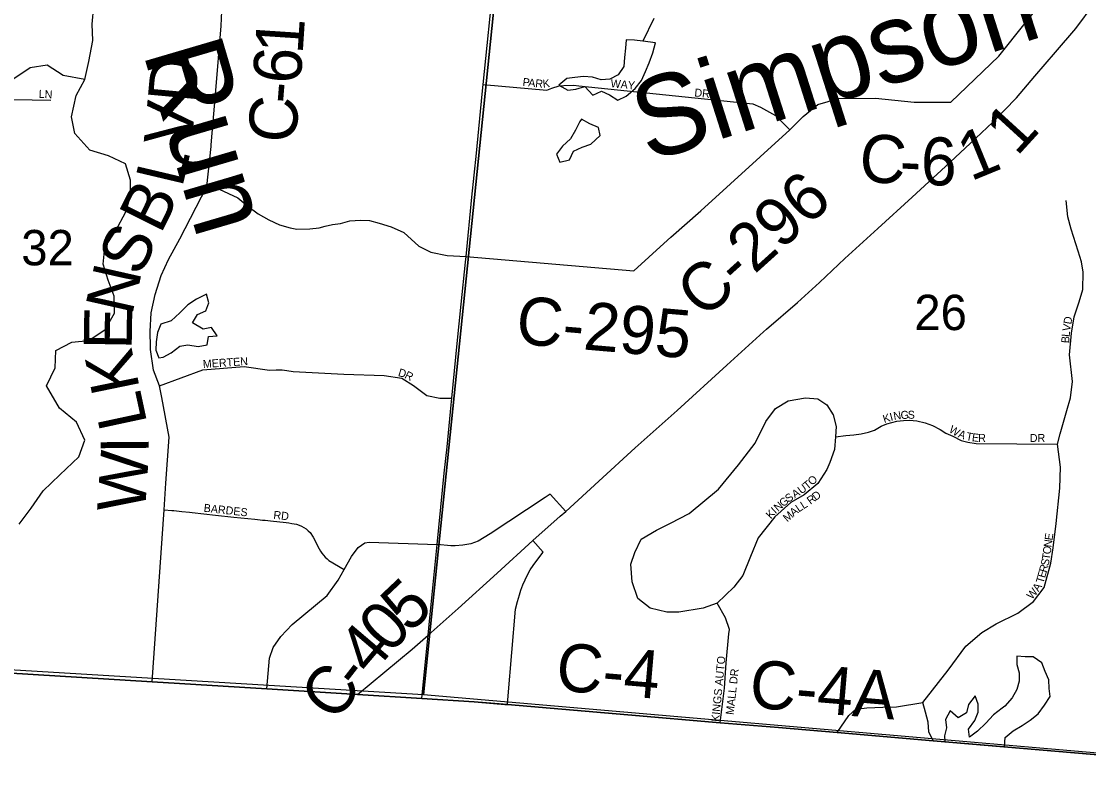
# Model space of a CAD drawing. Extents: x 1310247 to 1664935, y 284496 to 704931.
# Drawn here: x 1452162 to 1458833, y 475529 to 480206 of the extents above; entities that cross this region are included whole.
import ezdxf

# ---------------------------------------------------------------- set-up
doc = ezdxf.new("R2010")
doc.units = 0
for name, color, linetype in [('GM_P_State_Location', 7, 'Continuous'), ('GM_X_Adjacent_County_Text', 7, 'Continuous'), ('GM_X_County', 7, 'Continuous'), ('GM_X_County_Road_Text', 7, 'Continuous'), ('GM_X_Minor_Lake_Text', 7, 'Continuous'), ('GM_X_Minor_River', 7, 'Continuous'), ('GM_X_Minor_River_Text', 7, 'Continuous'), ('GM_X_State_Location', 7, 'Continuous'), ('GM_X_State_Shield', 7, 'Continuous'), ('GM_X_Township', 7, 'Continuous'), ('GM_X_Township_Road', 7, 'Continuous'), ('GM_X_US_Location', 7, 'Continuous'), ('GM_X_US_Route', 7, 'Continuous')]:
    doc.layers.add(name, color=color, linetype=linetype)

msp = doc.modelspace()

# ---------------------------------------------------------------- linework, layer by layer
at = {"layer": 'GM_X_Adjacent_County_Text'}
msp.add_lwpolyline([(1451795.2, 476151.8), (1452980.3, 476078.1), (1453697.3, 476034.1), (1454263.8, 475998.6), (1454665.2, 475973.5), (1454992.2, 475953), (1455200.8, 475935.3), (1455952, 475871.6), (1456529.8, 475822.6), (1456893.7, 475791.8), (1457260.5, 475760.7), (1457861.8, 475709.7), (1459749.7, 475549.6)], dxfattribs=at)
at = {"layer": 'GM_X_County'}
for points in [[(1455235.5, 481463.8), (1454675.8, 475995.7), (1449464.2, 476312.3), (1449969.8, 481647.7)], [(1455235.5, 481463.8), (1460590.1, 480930.2), (1460069.6, 475529), (1454675.8, 475995.7)]]:
    msp.add_lwpolyline(points, close=True, dxfattribs=at)
at = {"layer": 'GM_X_County_Road_Text'}
for points in [[(1454713.6, 476457.2), (1454761.4, 476935.6), (1454804.8, 477382.3), (1454822.6, 477547.1), (1454848.9, 477809.4), (1454853, 477851.8), (1454885.7, 478192.2), (1454911.9, 478438.9), (1454938.1, 478701.1), (1454941.6, 478737.5), (1454977.6, 479107.4), (1455006.3, 479383.1), (1455043, 479750.3), (1455049.2, 479812.4), (1455116.4, 480484.6), (1455136.6, 480686.4), (1455175.3, 481073.1)], [(1456965.2, 479527.6), (1457048.6, 479611), (1457139.5, 479687.5), (1457268.4, 479723.1), (1457501.5, 479726.8), (1457742, 479700.9), (1457971.4, 479700.9), (1458271.1, 479989.5), (1458600.4, 480404)], [(1453375.4, 479748.5), (1453411.9, 480178), (1453414.5, 480270.9)], [(1453348.8, 479435.2), (1453375.4, 479748.5)], [(1456177.2, 478816.8), (1456221.4, 478857), (1456408.5, 479022.7), (1456965.2, 479527.6)], [(1453322, 479174.6), (1453347.8, 479423.8), (1453348.8, 479435.2)], [(1452969.4, 478170.5), (1452967.9, 478268.6), (1452973, 478383.8), (1452998.8, 478498.9), (1453036.7, 478617.5), (1453081.3, 478717.7), (1453153.6, 478846.2), (1453322, 479174.6)], [(1453322, 479174.6), (1453399.4, 479157.4), (1453514.8, 479102.9), (1453578.2, 479050.8), (1453641.8, 479002.7), (1453708.8, 478964.8), (1453775.9, 478933.9), (1453842.9, 478915), (1453884.2, 478908.1), (1453965, 478909.8), (1454023.4, 478916.7), (1454061.3, 478925.3), (1454106.5, 478935.9), (1454157.4, 478942.3), (1454214.7, 478959.8), (1454281.5, 478964.5), (1454338.8, 478961.4), (1454399.2, 478945.5), (1454474, 478921.6), (1454551.9, 478886.6), (1454646.6, 478800.1), (1454722.1, 478763.2), (1454824.3, 478743.6), (1454941.6, 478737.5)], [(1455990.2, 478646.7), (1456177.2, 478816.8)], [(1454941.6, 478737.5), (1455990.2, 478646.7)], [(1453039.9, 477855.6), (1453026.3, 477928.2), (1452988.5, 478026.2), (1452969.6, 478155.1), (1452969.4, 478170.5)], [(1453066.3, 477319.5), (1453086, 477607.7), (1453039.9, 477855.6)], [(1452980.3, 476078.1), (1453055, 477153.9), (1453066.3, 477319.5)], [(1453697.3, 476034.1), (1453714, 476225.5), (1453735.4, 476291.8), (1453784.3, 476362.1), (1453854.5, 476436.3), (1454073.2, 476617.9), (1454142, 476714.1), (1454180.3, 476779.3), (1454225.4, 476861.9), (1454268.4, 476916.6), (1454309.4, 476947.8), (1454336.7, 476951.8), (1454761.4, 476935.6)], [(1454665.1, 475973.5), (1454696.7, 476288.2), (1454704.9, 476370.2), (1454713.6, 476457.2)], [(1449437.5, 476298.2), (1451795.2, 476151.8), (1452980.3, 476078.1), (1453697.3, 476034.1)], [(1453697.3, 476034.1), (1454263.8, 475998.6), (1454665.1, 475973.5), (1454992.2, 475953), (1455183.8, 475936.7)], [(1455183.8, 475936.7), (1455200.8, 475935.3), (1455951.9, 475871.6), (1456529.8, 475822.6), (1456531, 475822.5)], [(1456531, 475822.5), (1456893.7, 475791.8)], [(1456893.7, 475791.8), (1457260.5, 475760.7), (1457861.8, 475709.7)]]:
    msp.add_lwpolyline(points, dxfattribs=at)
at = {"layer": 'GM_X_Minor_River'}
msp.add_line((1457933.2, 475704.9), (1458305.9, 475673.3), dxfattribs=at)
for points in [[(1456126.4, 480072.4), (1456045.6, 480081.8), (1455993.4, 480087.8), (1455943.3, 480089.8), (1455937.3, 480039.7), (1455931.3, 479979.6), (1455927.3, 479923.5), (1455893.2, 479871.4), (1455841.1, 479845.3), (1455786.9, 479841.3), (1455732.8, 479857.4), (1455676.6, 479861.4), (1455622.5, 479855.4), (1455572.4, 479849.3), (1455522.2, 479807.3), (1455578.4, 479777.2), (1455628.5, 479783.2), (1455684.7, 479799.2), (1455733.3, 479744.8)], [(1455733.3, 479744.8), (1455788.9, 479769.2), (1455839.1, 479747.1), (1455889.2, 479713.1), (1455943.3, 479739.1), (1455999.5, 479787.2), (1456037.6, 479837.3), (1456063.6, 479893.4), (1456085.7, 479947.5), (1456109.7, 480009.7), (1456126.4, 480072.4)], [(1455663.8, 479594.2), (1455652.6, 479580.8), (1455626.5, 479526.7), (1455594.5, 479472.6), (1455544.3, 479426.5), (1455506.2, 479376.4), (1455528.3, 479326.3), (1455588.5, 479340.3), (1455612.5, 479394.4), (1455666.6, 479420.5), (1455720.8, 479438.5), (1455778.9, 479492.6), (1455768.9, 479542.7), (1455714.6, 479566.8)], [(1455714.6, 479566.8), (1455714.8, 479566.8), (1455663.8, 479594.2)], [(1453098.1, 478133.8), (1453152.2, 478175.9), (1453202.4, 478183.9), (1453268.5, 478173.9), (1453324.7, 478183.9), (1453332.7, 478236), (1453386.8, 478240), (1453350.7, 478292.2), (1453298.6, 478282.1), (1453232.4, 478322.2), (1453262.5, 478374.3), (1453314.6, 478396.4), (1453334.7, 478446.5), (1453318.6, 478500.6), (1453256.5, 478470.5), (1453202.3, 478434.4), (1453152.2, 478384.3), (1453098.1, 478334.2), (1453033.9, 478314.2), (1453013.9, 478262.1), (1453005.8, 478204), (1453003.8, 478151.9), (1453022.6, 478103.2)], [(1453022.6, 478103.2), (1453048, 478107.8), (1453098.1, 478133.8)], [(1458305.9, 475673.3), (1458310.6, 475729.1), (1458361.5, 475772.3), (1458416.3, 475805.4), (1458467.1, 475838.6), (1458518, 475877.8), (1458557.1, 475931.3), (1458592.3, 475986.9), (1458585.1, 476037.3), (1458584.1, 476089.5), (1458560.9, 476142.2), (1458539.8, 476196.8), (1458486.3, 476234), (1458436.1, 476234.9), (1458384, 476237.9), (1458383.1, 476185.7), (1458398.2, 476135.2), (1458399.3, 476082.9), (1458384.3, 476031), (1458355.2, 475977.3), (1458308.1, 475926), (1458291.8, 475914.2)], [(1458291.8, 475914.2), (1458238.9, 475871), (1458189.8, 475819.7), (1458138.7, 475770.5), (1458087.8, 475731.2), (1458082.7, 475781.5), (1458121.8, 475837.1), (1458142.8, 475888.9), (1458141.7, 475939.1), (1458122.6, 475989.7), (1458081.5, 475936.2), (1458068.5, 475884.3), (1458017.7, 475853.1), (1457966.3, 475896.2), (1457937.3, 475842.5), (1457944.3, 475790.2), (1457931.9, 475740.3), (1457933.2, 475704.9)]]:
    msp.add_lwpolyline(points, dxfattribs=at)
at = {"layer": 'GM_X_Minor_River_Text'}
for points in [[(1452149.6, 477062.7), (1452223.9, 477163), (1452298.1, 477271.2), (1452402.4, 477371.4), (1452520.8, 477483.7), (1452558.9, 477588), (1452506.7, 477700.2), (1452400.4, 477788.4), (1452320.1, 477928.8), (1452374.3, 478041), (1452378.3, 478149.3), (1452478.6, 478201.4), (1452584.9, 478211.4), (1452687.2, 478279.6), (1452745.4, 478381.8), (1452743.4, 478488.1), (1452705.3, 478588.3), (1452673.2, 478688.5), (1452685.2, 478792.8), (1452753.4, 478899), (1452813.6, 479011.3), (1452843.7, 479113.5), (1452843.7, 479213.8), (1452813.6, 479316), (1452707.2, 479366.1), (1452590.8, 479400.2), (1452496.5, 479504.5), (1452476.4, 479608.7), (1452504.5, 479743), (1452558.7, 479843.3), (1452584.8, 479955.5), (1452608.8, 480085.8), (1452604.8, 480188.1), (1452614.8, 480300.3)], [(1456115.9, 480224.2), (1456045.6, 480081.8)], [(1452558.7, 479843.3), (1452424.3, 479867.3), (1452323.9, 479931.5), (1452217.6, 479915.4), (1452115.3, 479847.3)]]:
    msp.add_lwpolyline(points, dxfattribs=at)
at = {"layer": 'GM_X_State_Location'}
for points in [[(1449819.3, 479954.3), (1449897.6, 479921.4), (1449955.6, 479880.5), (1449990.9, 479836.9), (1450130.2, 479821.3), (1450431.1, 479794.5), (1450491.4, 479779), (1450531.6, 479744.9), (1450598.3, 479696.1), (1450661.2, 479678.9), (1450772.5, 479671), (1450927.8, 479665.5), (1451018.4, 479672.4), (1451285.4, 479725.5), (1451504.4, 479730.3), (1451739.8, 479740.5), (1451995.7, 479720.1), (1452347, 479713.2)], [(1455049.2, 479812.4), (1455447.3, 479775.2), (1455478, 479789), (1455522.8, 479803.5), (1455553.1, 479806.2), (1455616, 479806.8), (1455647, 479803.9), (1456733.5, 479690.1), (1456781, 479669.7), (1456875.9, 479617), (1456965.2, 479527.6)], [(1458697.1, 477774.9), (1458719.7, 477852.5), (1458731.6, 477956.1), (1458713.8, 478121.9), (1458725.7, 478258.2), (1458741.9, 478360.4), (1458773, 478452.2), (1458796.7, 478530.6), (1458798.2, 478638.7), (1458787.8, 478703.9), (1458766.5, 478769.8), (1458724.2, 478908.2), (1458703.4, 478983.8), (1458693.1, 479085.9)], [(1453026.3, 477928.2), (1453296.9, 478029), (1453554.6, 478048.1), (1453713.6, 478026.5), (1453754.9, 478028.4), (1453793.3, 478027.3), (1453822.6, 478024.6), (1453861.2, 478017.5), (1454177.7, 478000.9), (1454430.4, 477992.4), (1454539.7, 477976.8), (1454613.9, 477929.9), (1454695.9, 477867.4), (1454777.9, 477851.8), (1454853, 477851.8)], [(1456510.3, 476569.2), (1456423.4, 476538.7), (1456271.2, 476512.7), (1456197.3, 476512.7), (1456093, 476538.7), (1456014.7, 476599.6), (1455979.9, 476704), (1455971.2, 476812.7), (1455997.3, 476886.7), (1456036.5, 476969.3), (1456132.1, 477025.9), (1456219, 477069.3), (1456336.4, 477130.2), (1456519, 477282.4), (1456645.1, 477434.6), (1456749.4, 477569.5), (1456814.6, 477704.3), (1456875.5, 477786.9), (1456953.7, 477834.7), (1457062.4, 477852.1), (1457140.7, 477847.8), (1457197.2, 477808.7), (1457236.3, 477747.8), (1457253.7, 477673.8), (1457249.9, 477610), (1457245, 477530.3), (1457214.3, 477449.4), (1457197.2, 477404.2), (1457140.7, 477317.2), (1457053.7, 477247.6), (1456971.1, 477199.8), (1456871.1, 477108.5), (1456766.8, 476978), (1456719, 476860.6), (1456671.2, 476743.1), (1456614.7, 476669.2), (1456510.3, 476569.2)], [(1457260.5, 475760.7), (1457334.1, 475866.9), (1457378.1, 475907.3), (1457446.3, 475915.6), (1457545.5, 475918.6), (1457631.4, 475921.6), (1457795.7, 475949.7), (1457954.2, 476151.1), (1458065.3, 476300.7), (1458164.4, 476386.5), (1458254.8, 476441.3), (1458391, 476506.5), (1458487.2, 476580.5), (1458553.9, 476667.9), (1458596.8, 476818.9), (1458610.1, 476915.2), (1458629.4, 477067.7), (1458653.1, 477288.3), (1458656.1, 477420.1), (1458638.3, 477563.7), (1458654.6, 477628.9), (1458697.1, 477774.9)], [(1457249.9, 477610), (1457316, 477617), (1457364.9, 477621.5), (1457410.8, 477627.4), (1457456.7, 477637.8), (1457493.9, 477651.3), (1457536.9, 477675.5), (1457571.1, 477689.8), (1457633.4, 477706.7), (1457676.4, 477711.9), (1457713, 477712.6), (1457758, 477708.5), (1457811.6, 477696.4), (1457855.8, 477680), (1457903.9, 477654.2), (1457939.8, 477633), (1457984.2, 477613.5), (1458035.6, 477585.9), (1458078.6, 477577), (1458128.9, 477568.2), (1458638.3, 477563.7)], [(1453055, 477153.9), (1453103.1, 477149.7), (1453115.7, 477148.2), (1453148.4, 477145.3), (1453164.7, 477143.5), (1453213.7, 477138.2), (1453230, 477136.4), (1453376.7, 477120.2), (1453490.9, 477108.1), (1453621.4, 477094.3), (1453654, 477091), (1453670.3, 477089.5), (1453686.6, 477087.8), (1453702.9, 477086.1), (1453719.2, 477084.3), (1453817.1, 477073.9), (1453833.5, 477072.1), (1453852.9, 477068.4), (1453882.6, 477062.7), (1453898.5, 477057.5), (1453914, 477050.8), (1453928.8, 477042.8), (1453942.9, 477033.4), (1453955.8, 477022.6), (1453967.6, 477010.4), (1453986.8, 476982.9), (1454009, 476938.5), (1454016.3, 476923.9), (1454023.9, 476909.5), (1454032.2, 476895.6), (1454041.1, 476882.2), (1454061.3, 476857.5), (1454072.8, 476846.3), (1454085.1, 476836.1), (1454180.3, 476779.3)], [(1456529.8, 475822.6), (1456556.3, 476037.9), (1456567.1, 476196.2), (1456584.6, 476378.6), (1456587.5, 476404.6), (1456564.1, 476477.7), (1456510.3, 476569.2)], [(1457861.8, 475709.7), (1457834.5, 475765.8), (1457829.8, 475825.3), (1457813.5, 475887.5), (1457795.7, 475949.7)]]:
    msp.add_lwpolyline(points, dxfattribs=at)
at = {"layer": 'GM_X_State_Shield'}
for points in [[(1456800.8, 478265.5), (1456819.9, 478282.7), (1457013.8, 478449.2), (1457150.7, 478574.8), (1457308.1, 478724), (1457514.5, 478912.4), (1457729, 479106.6), (1457937.4, 479298.9), (1458092.8, 479442.1), (1458233.9, 479575.6), (1458381.4, 479729.1), (1458496.4, 479863.1), (1458625.8, 480013), (1458753.1, 480160.8), (1458866.5, 480315)], [(1455530.7, 477112.5), (1455565, 477142.7), (1455771.7, 477331.4), (1455998.6, 477541.3), (1456260, 477774.7), (1456570.6, 478057.1), (1456800.8, 478265.5)], [(1454263.8, 475998.6), (1454605.3, 476282.1), (1454704.9, 476370.2), (1454893.2, 476536.9), (1455136.3, 476756.6), (1455358.7, 476961.2), (1455530.7, 477112.5)]]:
    msp.add_lwpolyline(points, dxfattribs=at)
at = {"layer": 'GM_X_Township'}
msp.add_lwpolyline([(1459749.7, 475549.6), (1457861.8, 475709.7), (1457260.5, 475760.7), (1456893.7, 475791.8), (1456529.8, 475822.6), (1455952, 475871.6), (1455200.8, 475935.3), (1454992.2, 475953), (1454665.2, 475973.5), (1454263.8, 475998.6), (1453697.3, 476034.1), (1452980.3, 476078.1), (1451795.2, 476151.8)], dxfattribs=at)
at = {"layer": 'GM_X_US_Route'}
for points in [[(1455565, 477142.7), (1455467.7, 477251.8), (1455435.2, 477230.4), (1455092.8, 477002), (1455018.3, 476957.9), (1454971.5, 476940.5), (1454922.1, 476932.4), (1454872.6, 476928.4), (1454845.8, 476927.1), (1454761.4, 476935.6)], [(1455200.8, 475935.3), (1455205.5, 475991.1), (1455250.2, 476531.8), (1455262.6, 476580.7), (1455275.9, 476622.2), (1455284.7, 476650.3), (1455296.9, 476683.7), (1455310.4, 476715.2), (1455325.5, 476746), (1455342.8, 476777), (1455360.6, 476805.3), (1455383, 476837), (1455423.3, 476888.8), (1455358.7, 476961.2)]]:
    msp.add_lwpolyline(points, dxfattribs=at)

# ---------------------------------------------------------------- texts
at = {"layer": 'GM_P_State_Location'}
for s, rotation, p in [('P', 353.94951, (1455293.4, 479803.5)), ('A', 353.95668, (1455328.4, 479799.8)), ('R', 353.94142, (1455372.2, 479795.2)), ('K', 6.11976, (1455423.2, 479791)), ('WAY', 354.56261, (1455843.2, 479794.8)), ('LN', 356.82219, (1452270, 479728.8)), ('DR', 353.99459, (1456366.8, 479737.5)), ('D', 80.13886, (1458723.6, 478309.8)), ('L', 84.22414, (1458713.2, 478232.3)), ('V', 80.80354, (1458716.6, 478266.5)), ('B', 86.03893, (1458710.5, 478193.2)), ('MERTEN', 3.94312, (1453298.4, 478039)), ('D', 342.94066, (1454513.3, 477990.9)), ('R', 333.14174, (1454553.2, 477978.8)), ('K', 16.7139, (1457554.9, 477695.4)), ('I', 14.89482, (1457596.7, 477708)), ('N', 9.50904, (1457616.7, 477713.4)), ('G', 2.31769, (1457658.4, 477720.5)), ('S', 0.30055, (1457701.9, 477722.2)), ('W', 329.0622, (1457955.1, 477641.7)), ('A', 339.04363, (1458012.7, 477608.1)), ('T', 349.60531, (1458063.4, 477589.7)), ('E', 352.64134, (1458100.9, 477582.9)), ('R', 359.04406, (1458141.9, 477577.9)), ('DR', 0.00001, (1458464.7, 477577.2)), ('T', 39.01017, (1457074.5, 477276.5)), ('O', 44.80779, (1457106, 477302.4)), ('A', 31.88458, (1456996.1, 477223.3)), ('U', 36.3062, (1457037, 477248.9)), ('D', 37.63521, (1457127.4, 477208.2)), ('BARDES', 353.78047, (1453300.2, 477141.5)), ('N', 41.14891, (1456891.5, 477139.5)), ('G', 40.60603, (1456924.5, 477168.3)), ('S', 35.60755, (1456957, 477196.3)), ('L', 32.08357, (1457050.4, 477155.6)), ('R', 36.1563, (1457094.3, 477184)), ('RD', 353.99459, (1453735.7, 477097.6)), ('K', 47.17943, (1456846.3, 477093.4)), ('I', 42.24721, (1456875.4, 477124.9)), ('M', 41.22362, (1456948.9, 477074.7)), ('A', 38.82027, (1456988.2, 477109.2)), ('L', 34.03859, (1457021.6, 477136.1)), ('E', 82.24355, (1458606.3, 476960)), ('O', 82.24801, (1458594.4, 476872.8)), ('N', 82.23778, (1458600.3, 476916.4)), ('T', 81.69374, (1458589.2, 476837.5)), ('R', 74.16133, (1458569.1, 476758)), ('S', 77.20519, (1458580.7, 476799)), ('T', 73.64973, (1458549.5, 476689.9)), ('E', 74.17278, (1458559.5, 476724.2)), ('W', 49.77252, (1458477.8, 476589.5)), ('A', 56.90928, (1458518.8, 476638.6)), ('KINGS AUTO', 84.56003, (1456523.7, 475826.3)), ('MALL DR', 83.55564, (1456613.6, 475869.7))]:
    msp.add_text(s, height=50, rotation=rotation, dxfattribs=at).set_placement(p)
at = {"layer": 'GM_X_Minor_Lake_Text'}
for s, height, rotation, p in [('Simpson', 499.97, 17.7127, (1456080.3, 479324.1)), ('Run', 500.05, 286.40296, (1452921.4, 480011.8))]:
    msp.add_text(s, height=height, rotation=rotation, dxfattribs=at).set_placement(p)
at = {"layer": 'GM_X_Township_Road'}
for s, rotation, p in [('1', 86.26849, (1453920.3, 479997.2)), ('6', 85.64276, (1453906, 479809.4)), ('D', 84.77414, (1453250.2, 479688.4)), ('-', 85.37798, (1453895.9, 479685.1)), ('C', 85.30733, (1453875.8, 479439.1)), ('V', 84.71773, (1453225.9, 479425.2)), ('1', 47.59562, (1458383.7, 479357.4)), ('1', 22.29728, (1458095.1, 479205.1)), ('C', 355.37768, (1457391, 479208.8)), ('6', 359.60581, (1457783.7, 479181.9)), ('L', 76.69209, (1453166.8, 479161.6)), ('C-296', 42.08866, (1456429.9, 478338.8)), ('-', 357.19754, (1457646.9, 479188.3)), ('B', 63.6237, (1453032, 478870.7)), ('S', 65.79002, (1452906.7, 478603.6)), ('N', 77.27678, (1452853.5, 478361.2)), ('C-295', 355.05466, (1455247.3, 478192.5)), ('E', 89.09142, (1452851.9, 478153)), ('K', 101.62714, (1452903.5, 477911.7)), ('L', 102.10417, (1452950.4, 477692.9)), ('W', 86.20138, (1452935, 477132.5)), ('I', 90.46941, (1452958.7, 477503.7)), ('5', 43.38444, (1454586.5, 476376.5)), ('0', 46.83289, (1454463.5, 476245.1)), ('4', 49.62674, (1454346.4, 476107.2)), ('C-4', 355.15465, (1455496.8, 476025.6)), ('C-4A', 355.15324, (1456705.7, 475919.2)), ('C', 53.0856, (1454125.6, 475816.7)), ('-', 52.06066, (1454272.7, 476012.6))]:
    msp.add_text(s, height=300, rotation=rotation, dxfattribs=at).set_placement(p)
at = {"layer": 'GM_X_US_Location'}
for s, p in [('32', (1452161.7, 478681.3)), ('26', (1457743.1, 478276.5))]:
    msp.add_text(s, height=221, rotation=0.00001, dxfattribs=at).set_placement(p)

doc.saveas('drawing.dxf')
